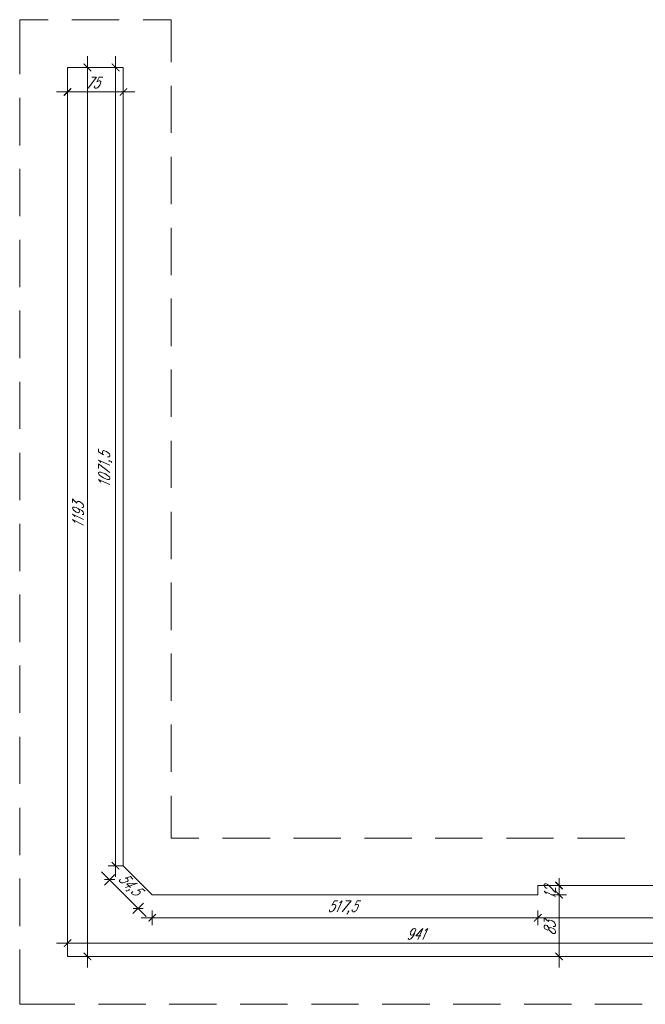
# Model space of a CAD drawing. Header units: millimetres. Extents: x 402 to 79005, y -7782 to 89952.
# Tile 398 of 426: x 22930 to 23769, y 44530 to 45850. Entities that reach past the tile are written whole.
import ezdxf

# ---------------------------------------------------------------- set-up
doc = ezdxf.new("R2010")
doc.units = ezdxf.units.MM
doc.header["$LTSCALE"] = 10
doc.layers.add('0_PIWNICA', color=253, linetype='Continuous', lineweight=0)

msp = doc.modelspace()

# ---------------------------------------------------------------- hatches: boundary and pattern name
at = {"layer": '0_PIWNICA'}
for points in [[(23025.483, 45779.816), (23014.994, 45790.305), (23016.228, 45790.922), (23026.1, 45781.05)], [(23063.121, 45779.816), (23052.632, 45790.305), (23053.866, 45790.922), (23063.738, 45781.05)], [(22999.568, 45756.986), (22989.696, 45747.114), (22988.462, 45748.348), (22998.334, 45758.22)], [(23063.738, 45748.348), (23073.611, 45758.22), (23074.228, 45756.986), (23064.355, 45747.114)], [(23053.866, 44721.007), (23063.738, 44711.135), (23063.121, 44709.901), (23052.632, 44719.773)], [(23057.568, 44696.326), (23057.568, 44697.56), (23043.376, 44697.56), (23043.376, 44696.326)], [(23648.674, 44694.475), (23658.547, 44684.603), (23657.313, 44683.369), (23647.44, 44693.241)], [(23657.313, 44671.028), (23647.44, 44681.518), (23648.674, 44682.135), (23658.547, 44672.262)], [(23657.313, 44671.028), (23647.44, 44681.518), (23648.674, 44682.135), (23658.547, 44672.262)], [(23095.823, 44657.454), (23095.823, 44658.688), (23081.632, 44658.688), (23081.632, 44657.454)], [(23113.1, 44650.05), (23103.228, 44640.177), (23101.994, 44641.411), (23111.866, 44651.284)], [(23619.057, 44641.411), (23628.93, 44651.284), (23630.164, 44650.05), (23619.674, 44640.177)], [(23630.164, 44650.05), (23619.674, 44640.177), (23619.057, 44641.411), (23628.93, 44651.284)], [(22999.568, 44616.114), (22989.696, 44606.241), (22988.462, 44606.858), (22998.334, 44617.348)], [(23016.228, 44599.454), (23026.1, 44589.582), (23025.483, 44588.348), (23014.994, 44598.22)], [(23648.674, 44599.454), (23658.547, 44589.582), (23657.313, 44588.348), (23647.44, 44598.22)]]:
    msp.add_hatch(color=253, dxfattribs=at).paths.add_polyline_path(points)

# ---------------------------------------------------------------- linework, layer by layer
at = {"layer": '0_PIWNICA', "color": 253, "linetype": 'Continuous', "lineweight": 5}
for p, q in [((22929.845, 45849.539), (22929.845, 45776.731)), ((22968.1, 45849.539), (22929.845, 45849.539)), ((23063.121, 45849.539), (22999.568, 45849.539)), ((23132.845, 45849.539), (23095.206, 45849.539)), ((23132.845, 45849.539), (23132.845, 45792.773)), ((23020.547, 44579.092), (23020.547, 45800.794)), ((23058.185, 45800.794), (23058.185, 44700.645)), ((22994.015, 45785.369), (22994.015, 44593.901)), ((23068.674, 45785.369), (22994.015, 45785.369)), ((23010.674, 45785.369), (23031.036, 45785.369)), ((23068.674, 45785.369), (23048.313, 45785.369)), ((23068.674, 45785.369), (23068.674, 44715.454)), ((22994.015, 45762.539), (22994.015, 45742.794)), ((23068.674, 45762.539), (23068.674, 45742.794)), ((23132.845, 45760.688), (23132.845, 45697.752)), ((22929.845, 45744.645), (22929.845, 45681.092)), ((22979.206, 45752.667), (23084.1, 45752.667)), ((23132.845, 45665.667), (23132.845, 45602.114)), ((22929.845, 45649.624), (22929.845, 45586.071)), ((23132.845, 45570.645), (23132.845, 45507.092)), ((22929.845, 45554.603), (22929.845, 45491.05)), ((23132.845, 45475.624), (23132.845, 45412.071)), ((22929.845, 45459.582), (22929.845, 45396.028)), ((23132.845, 45380.603), (23132.845, 45317.05)), ((22929.845, 45363.943), (22929.845, 45301.007)), ((23132.845, 45284.965), (23132.845, 45222.028)), ((22929.845, 45268.922), (22929.845, 45205.369)), ((23132.845, 45189.943), (23132.845, 45126.39)), ((22929.845, 45173.901), (22929.845, 45110.348)), ((23132.845, 45094.922), (23132.845, 45031.369)), ((22929.845, 45078.879), (22929.845, 45015.326)), ((23132.845, 44999.901), (23132.845, 44936.348)), ((22929.845, 44983.858), (22929.845, 44920.305)), ((23132.845, 44904.879), (23132.845, 44841.326)), ((22929.845, 44888.22), (22929.845, 44825.284)), ((23132.845, 44809.241), (23132.845, 44752.475)), ((22929.845, 44793.199), (22929.845, 44729.645)), ((23169.866, 44752.475), (23132.845, 44752.475)), ((23265.504, 44752.475), (23201.951, 44752.475)), ((23360.525, 44752.475), (23296.972, 44752.475)), ((23455.547, 44752.475), (23391.994, 44752.475)), ((23550.568, 44752.475), (23487.015, 44752.475)), ((23645.589, 44752.475), (23582.653, 44752.475)), ((23741.228, 44752.475), (23677.674, 44752.475)), ((23068.674, 44715.454), (23048.313, 44715.454)), ((23107.547, 44676.582), (23068.674, 44715.454)), ((23039.674, 44707.433), (23099.525, 44647.582)), ((23057.568, 44703.731), (23043.376, 44689.539)), ((22929.845, 44698.177), (22929.845, 44634.624)), ((23087.802, 44692.007), (23071.759, 44686.454)), ((24093.547, 44688.922), (23624.611, 44688.922)), ((23624.611, 44688.922), (23624.611, 44676.582)), ((23643.121, 44688.922), (23662.866, 44688.922)), ((23652.994, 44688.922), (23652.994, 44698.794)), ((23652.994, 44692.007), (23652.994, 44579.092)), ((23652.994, 44676.582), (23652.994, 44688.922)), ((23624.611, 44676.582), (23107.547, 44676.582)), ((23643.121, 44676.582), (23662.866, 44676.582)), ((23643.121, 44676.582), (23662.866, 44676.582)), ((23652.994, 44676.582), (23652.994, 44666.709)), ((23095.823, 44665.475), (23081.632, 44651.284)), ((23107.547, 44655.603), (23107.547, 44635.858)), ((23624.611, 44655.603), (23624.611, 44635.858)), ((23624.611, 44655.603), (23624.611, 44635.858)), ((23092.738, 44645.731), (23639.419, 44645.731)), ((23609.185, 44645.731), (24108.972, 44645.731)), ((23470.355, 44631.539), (23463.568, 44616.731)), ((23949.164, 44611.794), (22979.206, 44611.794)), ((22994.015, 44601.922), (22994.015, 44621.667)), ((22929.845, 44603.156), (22929.845, 44529.731)), ((22994.015, 44593.901), (23933.738, 44593.901)), ((23010.674, 44593.901), (23031.036, 44593.901)), ((23643.121, 44593.901), (23662.866, 44593.901)), ((22929.845, 44529.731), (23003.887, 44529.731)), ((23035.355, 44529.731), (23098.908, 44529.731)), ((23130.376, 44529.731), (23193.93, 44529.731)), ((23225.398, 44529.731), (23288.951, 44529.731)), ((23321.036, 44529.731), (23383.972, 44529.731)), ((23416.057, 44529.731), (23479.611, 44529.731)), ((23511.079, 44529.731), (23574.632, 44529.731)), ((23606.1, 44529.731), (23669.653, 44529.731)), ((23701.121, 44529.731), (23764.674, 44529.731))]:
    msp.add_line(p, q, dxfattribs=at)
for points in [[(23026.717, 45772.411), (23032.887, 45772.411), (23021.781, 45757.603)], [(23041.525, 45772.411), (23036.589, 45772.411), (23033.504, 45766.241), (23034.121, 45766.858), (23035.972, 45767.475), (23037.206, 45767.475), (23038.44, 45766.858), (23038.44, 45765.624), (23037.823, 45763.156), (23037.206, 45761.922), (23035.972, 45760.071), (23034.121, 45758.22), (23032.887, 45757.603), (23031.036, 45757.603), (23030.419, 45758.22), (23029.802, 45758.837), (23030.419, 45760.688)], [(23035.355, 45274.475), (23035.355, 45270.156), (23042.142, 45266.454), (23041.525, 45267.071), (23040.908, 45268.922), (23040.908, 45270.156), (23041.525, 45271.39), (23042.759, 45272.007), (23044.611, 45271.39), (23046.462, 45270.773), (23048.313, 45268.922), (23050.164, 45267.688), (23050.781, 45265.837), (23050.781, 45264.603), (23050.164, 45263.369), (23047.696, 45263.369)], [(23038.44, 45255.965), (23037.823, 45257.199), (23035.355, 45259.05), (23050.781, 45252.262)], [(23050.164, 45258.433), (23050.781, 45257.816), (23050.164, 45257.816), (23048.93, 45258.433), (23050.164, 45258.433), (23051.398, 45257.816), (23052.632, 45257.199), (23053.249, 45255.965)], [(23035.355, 45247.943), (23035.355, 45254.114), (23050.781, 45242.39)], [(23038.44, 45229.433), (23037.823, 45230.667), (23035.355, 45233.135), (23050.781, 45226.348)], [(23000.802, 45202.284), (23000.802, 45207.22), (23006.355, 45201.667), (23006.355, 45202.901), (23006.972, 45203.518), (23010.057, 45203.518), (23011.291, 45202.901), (23013.759, 45201.05), (23014.994, 45199.816), (23015.611, 45197.965), (23015.611, 45196.731), (23014.994, 45195.497), (23013.142, 45195.497)], [(23005.738, 45195.497), (23008.206, 45194.262), (23009.44, 45192.411), (23010.057, 45190.56), (23010.057, 45190.56), (23009.44, 45189.326), (23008.206, 45188.709), (23005.738, 45189.326), (23005.121, 45189.943), (23003.27, 45191.177), (23001.419, 45193.028), (23000.802, 45194.879), (23000.802, 45194.879), (23001.419, 45196.114), (23003.27, 45196.114), (23005.738, 45195.497), (23009.44, 45193.645), (23013.142, 45191.794), (23014.994, 45189.943), (23015.611, 45188.092), (23015.611, 45186.858), (23014.994, 45186.241), (23013.759, 45186.241)], [(23003.887, 45183.156), (23003.27, 45184.39), (23000.802, 45186.858), (23015.611, 45179.454)], [(23003.887, 45175.752), (23003.27, 45176.986), (23000.802, 45179.454), (23015.611, 45172.05)], [(23081.632, 44697.56), (23078.547, 44701.262), (23071.142, 44698.794), (23072.376, 44698.794), (23074.228, 44698.177), (23074.845, 44696.943), (23075.462, 44695.709), (23074.228, 44694.475), (23072.376, 44693.858), (23071.142, 44693.241), (23068.674, 44692.624), (23066.206, 44692.624), (23064.972, 44693.241), (23063.738, 44694.475), (23063.738, 44696.326), (23064.972, 44696.943)], [(23087.802, 44692.007), (23073.611, 44691.39), (23078.547, 44686.454)], [(23636.951, 44685.22), (23635.717, 44685.22), (23634.483, 44686.454), (23633.866, 44687.688), (23633.249, 44688.922), (23633.249, 44690.773), (23633.866, 44691.39), (23635.717, 44691.39), (23637.568, 44690.156), (23638.802, 44689.539), (23641.27, 44687.071), (23648.057, 44679.667), (23648.057, 44685.837)], [(23076.696, 44682.752), (23075.462, 44682.752), (23076.079, 44683.369), (23077.313, 44683.369), (23076.696, 44682.752), (23075.462, 44682.135), (23073.611, 44681.518), (23072.376, 44682.135)], [(23098.291, 44681.518), (23094.589, 44684.603), (23087.802, 44682.752), (23089.036, 44682.752), (23090.27, 44681.518), (23091.504, 44680.901), (23091.504, 44679.667), (23090.887, 44678.433), (23089.036, 44677.199), (23087.802, 44676.582), (23084.717, 44675.965), (23082.866, 44676.582), (23081.015, 44677.199), (23080.398, 44677.816), (23079.781, 44679.05), (23080.398, 44679.667), (23081.632, 44680.901)], [(23635.717, 44677.816), (23635.1, 44679.05), (23633.249, 44681.518), (23648.057, 44674.114)], [(23356.206, 44668.56), (23351.887, 44668.56), (23348.185, 44662.39), (23348.802, 44663.007), (23350.653, 44663.624), (23351.887, 44663.624), (23353.121, 44663.007), (23353.738, 44661.773), (23353.121, 44659.305), (23352.504, 44658.071), (23350.653, 44655.603), (23349.419, 44654.369), (23347.568, 44653.752), (23346.334, 44653.752), (23345.1, 44654.369), (23345.1, 44656.22)], [(23358.674, 44666.092), (23359.908, 44666.709), (23362.376, 44668.56), (23355.589, 44653.752)], [(23367.313, 44668.56), (23374.1, 44668.56), (23362.376, 44653.752)], [(23387.057, 44668.56), (23382.121, 44668.56), (23379.036, 44662.39), (23379.653, 44663.007), (23381.504, 44663.624), (23382.738, 44663.624), (23383.972, 44663.007), (23383.972, 44661.773), (23383.355, 44659.305), (23382.738, 44658.071), (23381.504, 44655.603), (23379.653, 44654.369), (23378.419, 44653.752), (23376.568, 44653.752), (23375.951, 44654.369), (23375.334, 44654.986), (23375.951, 44656.22)], [(23371.015, 44654.369), (23370.398, 44653.752), (23370.398, 44654.369), (23371.015, 44654.986), (23371.015, 44654.369), (23370.398, 44653.135), (23369.164, 44651.284), (23368.547, 44650.667)], [(23633.249, 44640.794), (23633.249, 44645.731), (23638.802, 44640.794), (23638.802, 44642.028), (23639.419, 44642.645), (23640.036, 44642.645), (23642.504, 44642.028), (23643.738, 44641.411), (23646.206, 44640.177), (23647.44, 44638.326), (23648.057, 44636.475), (23648.057, 44635.241), (23647.44, 44634.007), (23644.972, 44634.007)], [(23459.866, 44626.603), (23458.632, 44624.752), (23457.398, 44622.901), (23455.547, 44622.284), (23454.93, 44622.284), (23453.696, 44622.901), (23453.696, 44624.752), (23454.313, 44626.603), (23454.313, 44627.22), (23456.164, 44629.688), (23457.398, 44630.922), (23459.249, 44631.539), (23459.866, 44631.539), (23460.483, 44630.922), (23461.1, 44629.688), (23459.866, 44626.603), (23458.632, 44622.901), (23456.164, 44619.199), (23454.313, 44617.348), (23452.462, 44616.731), (23451.845, 44616.731), (23450.611, 44617.348), (23451.228, 44618.582)], [(23470.355, 44631.539), (23461.1, 44621.667), (23467.887, 44621.667)], [(23473.44, 44628.454), (23474.674, 44629.688), (23477.142, 44631.539), (23470.355, 44616.731)]]:
    msp.add_lwpolyline(points, dxfattribs=at)
for points in [[(23035.355, 45241.156), (23036.589, 45239.305), (23038.44, 45237.454), (23042.142, 45235.603), (23043.994, 45234.369), (23047.696, 45233.135), (23050.164, 45233.135), (23050.781, 45234.369), (23050.781, 45234.986), (23050.164, 45236.837), (23047.696, 45238.688), (23043.994, 45241.156), (23042.142, 45241.773), (23038.44, 45243.007), (23036.589, 45243.007), (23035.355, 45242.39)], [(23633.249, 44632.773), (23633.866, 44630.922), (23635.1, 44630.305), (23636.951, 44629.688), (23638.185, 44629.071), (23638.802, 44629.688), (23639.419, 44631.539), (23640.036, 44632.156), (23641.887, 44632.773), (23643.121, 44632.156), (23644.972, 44631.539), (23646.823, 44630.305), (23647.44, 44629.688), (23648.057, 44627.837), (23648.057, 44625.986), (23647.44, 44624.752), (23644.972, 44624.752), (23643.121, 44625.986), (23641.887, 44627.22), (23640.036, 44628.454), (23639.419, 44630.305), (23638.802, 44632.773), (23638.185, 44634.007), (23636.951, 44635.241), (23635.1, 44635.858), (23633.866, 44635.858), (23633.249, 44634.624)]]:
    msp.add_lwpolyline(points, close=True, dxfattribs=at)

doc.saveas('drawing.dxf')
